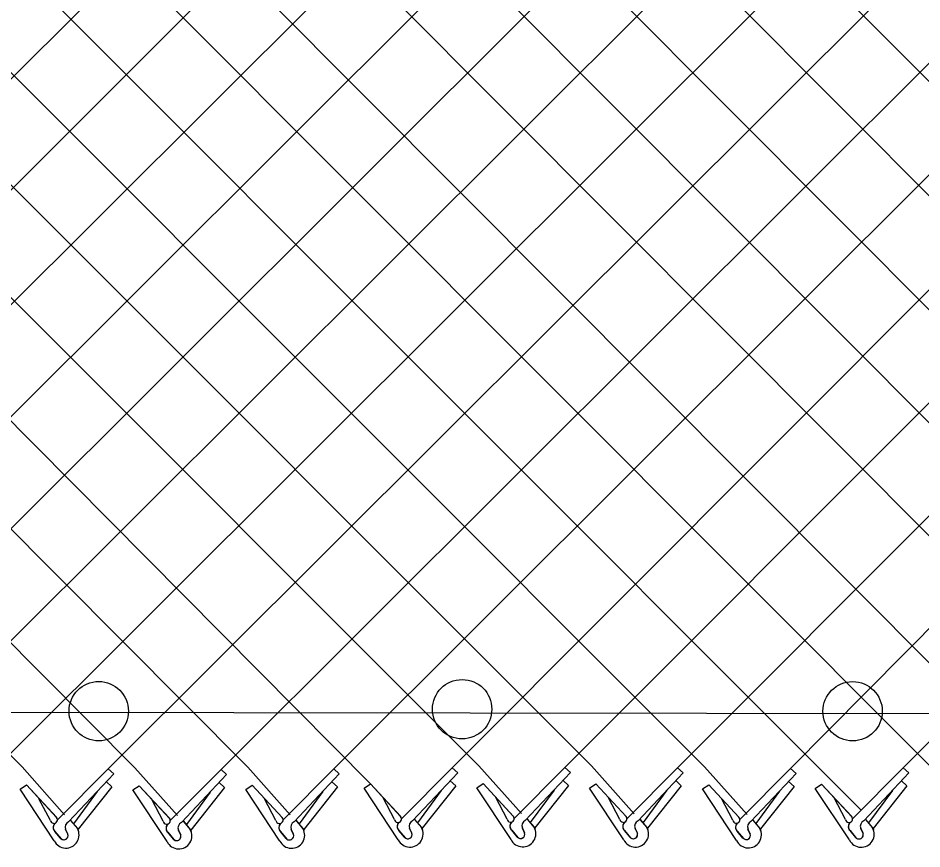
# Model space of a CAD drawing. Extents: x 0 to 2.85, y -0.1 to 1.83.
# Drawn here: x 0.8145 to 0.879, y 0.8084 to 0.8677 of the extents above; entities that cross this region are included whole.
import ezdxf

# ---------------------------------------------------------------- set-up
doc = ezdxf.new("R2010")
doc.units = 0
doc.layers.add('sb_Chainlink Fence', color=7, linetype='Continuous')
doc.layers.add('sb_Existing Structural Steel', color=7, linetype='Continuous')

msp = doc.modelspace()

# ---------------------------------------------------------------- linework, layer by layer
at = {"layer": 'sb_Chainlink Fence'}
for p, q in [((0.7725555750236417, 0.8140881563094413), (0.8834180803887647, 0.9248610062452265)), ((0.7769266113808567, 0.9246815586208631), (0.8880439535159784, 0.8131820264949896)), ((0.861598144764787, 0.8142026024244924), (0.9715106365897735, 0.9242823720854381)), ((0.7967275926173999, 0.8140790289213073), (0.9043228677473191, 0.9214463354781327)), ((0.8048056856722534, 0.8141267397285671), (0.9123797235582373, 0.921443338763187)), ((0.8128591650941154, 0.8141471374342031), (0.9204325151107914, 0.9214793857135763)), ((0.8129855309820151, 0.9219195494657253), (0.9163890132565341, 0.8180499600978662)), ((0.8209134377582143, 0.8141305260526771), (0.9286127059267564, 0.9214932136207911)), ((0.8289758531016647, 0.814070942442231), (0.9366661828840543, 0.9215145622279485)), ((0.8370325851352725, 0.8141157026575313), (0.9447202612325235, 0.9215729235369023)), ((0.8454903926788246, 0.814198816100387), (0.9527822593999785, 0.9216742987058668)), ((0.8535438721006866, 0.8142192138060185), (0.960839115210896, 0.9216713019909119)), ((0.8696605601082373, 0.8141430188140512), (0.9759565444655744, 0.9215450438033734)), ((0.8777172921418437, 0.8141877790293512), (0.9840108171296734, 0.9215616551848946)), ((0.724758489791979, 0.9207993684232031), (0.830888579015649, 0.8142427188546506)), ((0.7328153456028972, 0.9207963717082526), (0.8396482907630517, 0.8130429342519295)), ((0.7408681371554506, 0.9208324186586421), (0.8473998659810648, 0.8143462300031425)), ((0.7489463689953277, 0.9208265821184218), (0.8554541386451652, 0.8143296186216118)), ((0.7569998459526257, 0.9208479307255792), (0.8635165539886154, 0.8142700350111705)), ((0.7645013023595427, 0.8141047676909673), (0.8720750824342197, 0.921271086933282)), ((0.7650539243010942, 0.9209062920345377), (0.873144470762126, 0.8127466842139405)), ((0.7731159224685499, 0.9210076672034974), (0.8796261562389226, 0.8143204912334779)), ((0.7806179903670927, 0.814028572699), (0.8882067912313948, 0.9212865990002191)), ((0.7868610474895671, 0.8122519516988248), (0.8962608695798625, 0.9213449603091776)), ((0.7896309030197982, 0.9209654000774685), (0.8957955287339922, 0.8144853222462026)), ((0.7976843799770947, 0.9209867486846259), (0.9038498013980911, 0.8144687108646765)), ((0.8057384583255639, 0.9210451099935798), (0.9119122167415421, 0.8144091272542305)), ((0.8218573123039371, 0.9211434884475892), (0.9296269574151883, 0.8129246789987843)), ((0.716696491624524, 0.9206979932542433), (0.8228318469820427, 0.8141979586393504)), ((0.7137466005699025, 0.9153124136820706), (0.8147694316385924, 0.8142575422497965)), ((0.8147694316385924, 0.8142575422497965), (0.8178047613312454, 0.8108398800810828)), ((0.830888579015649, 0.8142427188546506), (0.833923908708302, 0.8108250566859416)), ((0.8473998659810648, 0.8143462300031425), (0.8504351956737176, 0.8109285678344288)), ((0.8499165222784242, 0.810576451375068), (0.8535438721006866, 0.8142192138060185)), ((0.8539396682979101, 0.8138605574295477), (0.8535438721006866, 0.8142192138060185)), ((0.8554541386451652, 0.8143296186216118), (0.858489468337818, 0.8109119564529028)), ((0.8579707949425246, 0.8105598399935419), (0.861598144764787, 0.8142026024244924)), ((0.8619939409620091, 0.8138439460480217), (0.861598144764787, 0.8142026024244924)), ((0.8635165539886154, 0.8142700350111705), (0.8665518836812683, 0.8108523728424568)), ((0.8715732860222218, 0.8143147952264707), (0.8747156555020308, 0.8111785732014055)), ((0.8172860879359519, 0.8104877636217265), (0.8209134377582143, 0.8141305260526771)), ((0.8180838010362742, 0.8103452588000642), (0.8213092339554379, 0.8137718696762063)), ((0.8213092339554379, 0.8137718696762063), (0.8209134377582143, 0.8141305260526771)), ((0.8228318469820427, 0.8141979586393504), (0.8258671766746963, 0.8107802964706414)), ((0.8253485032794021, 0.8104281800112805), (0.8289758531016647, 0.814070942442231)), ((0.8261462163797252, 0.8102856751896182), (0.8293716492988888, 0.8137122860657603)), ((0.8293716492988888, 0.8137122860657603), (0.8289758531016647, 0.814070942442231)), ((0.83340523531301, 0.8104729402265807), (0.8370325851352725, 0.8141157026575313)), ((0.8342029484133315, 0.8103304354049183), (0.8374283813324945, 0.8137570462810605)), ((0.8374283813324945, 0.8137570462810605), (0.8370325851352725, 0.8141157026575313)), ((0.8418630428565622, 0.8105560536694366), (0.8454903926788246, 0.814198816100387)), ((0.8426607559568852, 0.8104135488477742), (0.8458861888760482, 0.8138401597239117)), ((0.8458861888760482, 0.8138401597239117), (0.8454903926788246, 0.814198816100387)), ((0.8507142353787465, 0.8104339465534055), (0.8539396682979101, 0.8138605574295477)), ((0.8587685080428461, 0.8104173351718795), (0.8619939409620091, 0.8138439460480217)), ((0.8660332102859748, 0.8105002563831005), (0.8696605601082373, 0.8141430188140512)), ((0.8668309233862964, 0.8103577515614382), (0.8700563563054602, 0.8137843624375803)), ((0.8700563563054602, 0.8137843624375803), (0.8696605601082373, 0.8141430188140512)), ((0.8740899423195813, 0.8105450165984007), (0.8777172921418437, 0.8141877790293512)), ((0.8748876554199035, 0.8104025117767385), (0.8781130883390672, 0.8138291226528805)), ((0.8781130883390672, 0.8138291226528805), (0.8777172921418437, 0.8141877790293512)), ((0.8146253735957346, 0.8126699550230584), (0.8150713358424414, 0.8129746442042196)), ((0.8150713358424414, 0.8129746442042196), (0.8172273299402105, 0.8106510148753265)), ((0.8150713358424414, 0.8129746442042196), (0.8172411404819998, 0.8106372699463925)), ((0.8211748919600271, 0.8128458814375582), (0.8207790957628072, 0.8132045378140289)), ((0.8226877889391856, 0.8126103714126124), (0.8231337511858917, 0.8129150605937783)), ((0.8231337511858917, 0.8129150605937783), (0.8252897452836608, 0.8105914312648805)), ((0.8231337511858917, 0.8129150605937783), (0.8253035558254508, 0.8105776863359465)), ((0.8292373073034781, 0.8127862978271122), (0.8288415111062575, 0.8131449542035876)), ((0.8307445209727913, 0.8126551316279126), (0.8311904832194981, 0.8129598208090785)), ((0.8311904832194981, 0.8129598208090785), (0.8333464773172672, 0.8106361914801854)), ((0.8311904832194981, 0.8129598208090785), (0.8333602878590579, 0.8106224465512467)), ((0.8372940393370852, 0.8128310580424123), (0.8368982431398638, 0.8131897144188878)), ((0.8392023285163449, 0.8127382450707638), (0.8396482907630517, 0.8130429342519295)), ((0.8396482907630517, 0.8130429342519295), (0.8418042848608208, 0.8107193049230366)), ((0.8396482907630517, 0.8130429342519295), (0.8418180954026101, 0.8107055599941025)), ((0.8457518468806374, 0.8129141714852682), (0.8433390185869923, 0.8098794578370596)), ((0.8457518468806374, 0.8129141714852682), (0.8453560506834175, 0.8132728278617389)), ((0.8472558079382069, 0.8127586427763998), (0.8477017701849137, 0.8130633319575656)), ((0.8477017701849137, 0.8130633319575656), (0.8498577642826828, 0.8107397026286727)), ((0.8477017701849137, 0.8130633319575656), (0.8498715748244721, 0.8107259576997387)), ((0.8538053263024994, 0.8129345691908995), (0.8513924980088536, 0.809899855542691)), ((0.8538053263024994, 0.8129345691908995), (0.8534095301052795, 0.8132932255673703)), ((0.8553100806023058, 0.8127420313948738), (0.8557560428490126, 0.8130467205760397)), ((0.8557560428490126, 0.8130467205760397), (0.8579120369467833, 0.8107230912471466)), ((0.8557560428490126, 0.8130467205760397), (0.857925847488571, 0.8107093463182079)), ((0.8618595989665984, 0.8129179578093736), (0.8594467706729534, 0.8098832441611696)), ((0.8618595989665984, 0.8129179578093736), (0.8614638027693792, 0.813276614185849)), ((0.8633724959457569, 0.8126824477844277), (0.8638184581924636, 0.8129871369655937)), ((0.8638184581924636, 0.8129871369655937), (0.8659744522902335, 0.8106635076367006)), ((0.8638184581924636, 0.8129871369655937), (0.8659882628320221, 0.8106497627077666)), ((0.8699220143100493, 0.8128583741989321), (0.8695262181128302, 0.813217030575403)), ((0.871429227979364, 0.8127272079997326), (0.8718751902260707, 0.8130318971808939)), ((0.8718751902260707, 0.8130318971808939), (0.8740311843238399, 0.8107082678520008)), ((0.8718751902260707, 0.8130318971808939), (0.8740449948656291, 0.8106945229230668)), ((0.8779787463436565, 0.8129031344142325), (0.8775829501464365, 0.8132617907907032)), ((0.8170618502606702, 0.8089810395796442), (0.8146253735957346, 0.8126699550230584)), ((0.8201358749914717, 0.8125138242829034), (0.8184388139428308, 0.810203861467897)), ((0.8211748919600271, 0.8128458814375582), (0.818762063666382, 0.8098111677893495)), ((0.8251242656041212, 0.8089214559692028), (0.8226877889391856, 0.8126103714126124)), ((0.8281982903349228, 0.8124542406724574), (0.8265012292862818, 0.8101442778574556)), ((0.8292373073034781, 0.8127862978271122), (0.8268244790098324, 0.8097515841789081)), ((0.8331809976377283, 0.808966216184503), (0.8307445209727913, 0.8126551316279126)), ((0.8362550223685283, 0.8124990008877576), (0.8345579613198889, 0.8101890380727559)), ((0.8372940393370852, 0.8128310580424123), (0.8348812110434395, 0.8097963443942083)), ((0.8416388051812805, 0.8090493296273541), (0.8392023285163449, 0.8127382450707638)), ((0.844712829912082, 0.8125821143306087), (0.8430157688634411, 0.8102721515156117)), ((0.8496922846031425, 0.8090697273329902), (0.8472558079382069, 0.8127586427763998)), ((0.852766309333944, 0.8126025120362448), (0.8510692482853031, 0.810292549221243)), ((0.8577465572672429, 0.8090531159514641), (0.8553100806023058, 0.8127420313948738)), ((0.8608205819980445, 0.8125859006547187), (0.859123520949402, 0.810275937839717)), ((0.8658089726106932, 0.8089935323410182), (0.8633724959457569, 0.8126824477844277)), ((0.8688829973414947, 0.8125263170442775), (0.8671859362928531, 0.8102163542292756)), ((0.8699220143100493, 0.8128583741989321), (0.8675091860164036, 0.8098236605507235)), ((0.8738657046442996, 0.8090382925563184), (0.871429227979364, 0.8127272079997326)), ((0.8769397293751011, 0.8125710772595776), (0.8752426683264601, 0.8102611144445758)), ((0.8779787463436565, 0.8129031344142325), (0.8755659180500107, 0.8098684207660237)), ((0.8167844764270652, 0.8104365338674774), (0.8159728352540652, 0.8119880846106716)), ((0.8248468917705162, 0.8103769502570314), (0.8240352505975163, 0.8119285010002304)), ((0.8329036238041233, 0.8104217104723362), (0.8320919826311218, 0.8119732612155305)), ((0.8413614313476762, 0.8105048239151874), (0.8405497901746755, 0.8120563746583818)), ((0.8494149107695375, 0.8105252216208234), (0.8486032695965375, 0.8120767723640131)), ((0.8574691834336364, 0.8105086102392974), (0.856657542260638, 0.8120601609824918)), ((0.8655315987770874, 0.8104490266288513), (0.8647199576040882, 0.8120005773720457)), ((0.8735883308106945, 0.8104937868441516), (0.8727766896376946, 0.8120453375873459)), ((0.8182189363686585, 0.8104407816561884), (0.8187141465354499, 0.8098545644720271)), ((0.81822549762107, 0.810431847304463), (0.8187166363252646, 0.8098525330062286)), ((0.8262813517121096, 0.8103811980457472), (0.8267765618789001, 0.8097949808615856)), ((0.826287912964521, 0.8103722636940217), (0.8267790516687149, 0.8097929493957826)), ((0.8343380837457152, 0.8104259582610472), (0.8348332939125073, 0.8098397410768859)), ((0.8343446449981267, 0.8104170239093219), (0.8348357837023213, 0.8098377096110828)), ((0.8427958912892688, 0.8105090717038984), (0.8432911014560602, 0.8099228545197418)), ((0.8428024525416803, 0.8105001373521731), (0.8432935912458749, 0.809920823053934)), ((0.8508493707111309, 0.8105294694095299), (0.8513445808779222, 0.8099432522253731)), ((0.8508559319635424, 0.8105205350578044), (0.851347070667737, 0.8099412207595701)), ((0.8589036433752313, 0.8105128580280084), (0.8593988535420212, 0.809926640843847)), ((0.8589102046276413, 0.8105039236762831), (0.8594013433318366, 0.809924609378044)), ((0.8669660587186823, 0.8104532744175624), (0.8674612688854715, 0.8098670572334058)), ((0.8669726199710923, 0.8104443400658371), (0.8674637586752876, 0.8098650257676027)), ((0.875022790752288, 0.8104980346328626), (0.8755180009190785, 0.8099118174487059)), ((0.8750293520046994, 0.8104891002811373), (0.8755204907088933, 0.8099097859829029)), ((0.81803557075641, 0.8094515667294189), (0.8178720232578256, 0.8098058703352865)), ((0.8178726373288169, 0.8097933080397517), (0.8180352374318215, 0.8094596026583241)), ((0.8187141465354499, 0.8098545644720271), (0.8187505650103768, 0.8097864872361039)), ((0.8187505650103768, 0.8097864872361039), (0.8187816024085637, 0.8097136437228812)), ((0.8260979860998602, 0.8093919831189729), (0.8259344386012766, 0.8097462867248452)), ((0.8259350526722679, 0.8097337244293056), (0.8260976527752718, 0.8094000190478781)), ((0.8267765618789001, 0.8097949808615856), (0.8268129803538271, 0.8097269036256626)), ((0.8268129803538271, 0.8097269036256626), (0.826844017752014, 0.8096540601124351)), ((0.8341547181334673, 0.8094367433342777), (0.8339911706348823, 0.8097910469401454)), ((0.833991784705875, 0.8097784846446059), (0.8341543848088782, 0.8094447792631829)), ((0.8348332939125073, 0.8098397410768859), (0.8348697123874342, 0.8097716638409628)), ((0.8348697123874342, 0.8097716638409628), (0.8349007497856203, 0.8096988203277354)), ((0.8420904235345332, 0.8092343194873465), (0.8416863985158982, 0.8097180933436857)), ((0.8416863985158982, 0.8097180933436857), (0.8421315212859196, 0.8091910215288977)), ((0.8426125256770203, 0.8095198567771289), (0.8424489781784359, 0.8098741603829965)), ((0.8424495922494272, 0.8098615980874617), (0.8426121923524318, 0.8095278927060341)), ((0.8432911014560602, 0.8099228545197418), (0.8433275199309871, 0.8098547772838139)), ((0.8433275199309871, 0.8098547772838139), (0.843358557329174, 0.8097819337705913)), ((0.8501439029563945, 0.8092547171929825), (0.8497398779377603, 0.8097384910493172)), ((0.8497398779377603, 0.8097384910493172), (0.8501850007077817, 0.8092114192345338)), ((0.8506660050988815, 0.8095402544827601), (0.8505024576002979, 0.8098945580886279)), ((0.8505030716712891, 0.8098819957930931), (0.8506656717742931, 0.8095482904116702)), ((0.8513445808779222, 0.8099432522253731), (0.851380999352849, 0.80987517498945)), ((0.851380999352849, 0.80987517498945), (0.8514120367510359, 0.8098023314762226)), ((0.8581981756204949, 0.8092381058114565), (0.8577941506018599, 0.8097218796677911)), ((0.8577941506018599, 0.8097218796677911), (0.8582392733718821, 0.8091948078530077)), ((0.8587202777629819, 0.8095236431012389), (0.8585567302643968, 0.8098779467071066)), ((0.8585573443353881, 0.809865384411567), (0.8587199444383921, 0.8095316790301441)), ((0.8593988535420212, 0.809926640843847), (0.859435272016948, 0.809858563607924)), ((0.859435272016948, 0.809858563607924), (0.8594663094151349, 0.8097857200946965)), ((0.866782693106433, 0.8094640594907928), (0.8666191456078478, 0.8098183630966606)), ((0.8666197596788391, 0.8098058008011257), (0.866782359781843, 0.8094720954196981)), ((0.8674612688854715, 0.8098670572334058), (0.8674976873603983, 0.8097989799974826)), ((0.8674976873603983, 0.8097989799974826), (0.8675287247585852, 0.8097261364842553)), ((0.8743173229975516, 0.8092232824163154), (0.8739132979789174, 0.8097070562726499)), ((0.8739132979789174, 0.8097070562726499), (0.8743584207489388, 0.8091799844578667)), ((0.8748394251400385, 0.8095088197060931), (0.8746758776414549, 0.8098631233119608)), ((0.8746764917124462, 0.8098505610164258), (0.8748390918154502, 0.8095168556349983)), ((0.8755180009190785, 0.8099118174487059), (0.8755544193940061, 0.8098437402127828)), ((0.8755544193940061, 0.8098437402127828), (0.8755854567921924, 0.8097708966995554)), ((0.8175134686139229, 0.8091660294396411), (0.8171094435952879, 0.8096498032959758)), ((0.8171094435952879, 0.8096498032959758), (0.8175545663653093, 0.8091227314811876)), ((0.8255758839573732, 0.8091064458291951), (0.8251718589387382, 0.8095902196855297)), ((0.8251718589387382, 0.8095902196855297), (0.8256169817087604, 0.8090631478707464)), ((0.8336326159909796, 0.8091512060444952), (0.833228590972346, 0.80963497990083)), ((0.833228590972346, 0.80963497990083), (0.833673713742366, 0.8091079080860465)), ((0.8662605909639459, 0.8091785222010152), (0.8658565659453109, 0.8096622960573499)), ((0.8658565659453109, 0.8096622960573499), (0.8663016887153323, 0.8091352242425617))]:
    msp.add_line(p, q, dxfattribs=at)
for centre, radius, start, end in [((0.8170364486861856, 0.8104806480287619), 0.00025580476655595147, 189.9304409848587, 40.97853800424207), ((0.8182597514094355, 0.8099652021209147), 0.00041880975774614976, 114.84216649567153, 203.51671506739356), ((0.825098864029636, 0.8104210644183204), 0.00025580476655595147, 189.9304409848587, 40.97853800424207), ((0.8331555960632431, 0.8104658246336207), 0.00025580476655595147, 189.9304409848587, 40.97853800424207), ((0.8343788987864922, 0.8099503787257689), 0.00041880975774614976, 114.84216649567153, 203.51671506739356), ((0.8416134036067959, 0.8105489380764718), 0.00025580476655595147, 189.9304409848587, 40.97853800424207), ((0.8428367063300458, 0.8100334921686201), 0.00041880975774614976, 114.84216649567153, 203.51671506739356), ((0.849666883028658, 0.8105693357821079), 0.00025580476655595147, 189.9304409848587, 40.97853800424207), ((0.8499993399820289, 0.8100217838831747), 0.0003843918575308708, 126.9947472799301, 219.79833989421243), ((0.8500098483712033, 0.810021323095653), 0.0003909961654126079, 127.7656421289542, 226.33281459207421), ((0.8508901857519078, 0.8100538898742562), 0.00041880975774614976, 114.84216649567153, 203.51671506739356), ((0.8577211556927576, 0.8105527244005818), 0.00025580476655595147, 189.9304409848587, 40.97853800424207), ((0.8589444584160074, 0.8100372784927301), 0.00041880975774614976, 114.84216649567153, 203.51671506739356), ((0.8657835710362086, 0.8104931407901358), 0.00025580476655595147, 189.9304409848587, 40.97853800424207), ((0.8670068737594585, 0.8099776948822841), 0.00041880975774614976, 114.84216649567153, 203.51671506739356), ((0.8738403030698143, 0.810537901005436), 0.00025580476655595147, 189.9304409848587, 40.97853800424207), ((0.8750636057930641, 0.810022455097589), 0.00041880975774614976, 114.84216649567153, 203.51671506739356), ((0.8173689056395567, 0.8099330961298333), 0.0003843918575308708, 126.9947472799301, 219.79833989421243), ((0.817379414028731, 0.8099326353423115), 0.0003909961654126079, 127.7656421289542, 226.33281459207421), ((0.8179002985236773, 0.8093957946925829), 0.0009354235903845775, 206.32021657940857, 29.22686940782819), ((0.825431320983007, 0.809873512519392), 0.0003843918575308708, 126.9947472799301, 219.79833989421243), ((0.8254418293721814, 0.8098730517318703), 0.0003909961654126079, 127.7656421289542, 226.33281459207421), ((0.8259627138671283, 0.8093362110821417), 0.0009354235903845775, 206.32021657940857, 29.22686940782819), ((0.8263221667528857, 0.8099056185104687), 0.00041880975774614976, 114.84216649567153, 203.51671506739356), ((0.8334880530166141, 0.8099182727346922), 0.0003843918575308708, 126.9947472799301, 219.79833989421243), ((0.8334985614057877, 0.8099178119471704), 0.0003909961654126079, 127.7656421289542, 226.33281459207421), ((0.8340194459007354, 0.8093809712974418), 0.0009354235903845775, 206.32021657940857, 29.22686940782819), ((0.841945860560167, 0.8100013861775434), 0.0003843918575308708, 126.9947472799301, 219.79833989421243), ((0.8419563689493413, 0.8100009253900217), 0.0003909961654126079, 127.7656421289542, 226.33281459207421), ((0.8424772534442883, 0.8094640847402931), 0.0009354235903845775, 206.32021657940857, 29.22686940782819), ((0.8505307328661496, 0.8094844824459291), 0.0009354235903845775, 206.32021657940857, 29.22686940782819), ((0.8580536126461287, 0.8100051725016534), 0.0003843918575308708, 126.9947472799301, 219.79833989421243), ((0.8580641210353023, 0.8100047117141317), 0.0003909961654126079, 127.7656421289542, 226.33281459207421), ((0.85858500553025, 0.8094678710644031), 0.0009354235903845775, 206.32021657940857, 29.22686940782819), ((0.8661160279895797, 0.8099455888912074), 0.0003843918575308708, 126.9947472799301, 219.79833989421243), ((0.8661265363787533, 0.8099451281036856), 0.0003909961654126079, 127.7656421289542, 226.33281459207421), ((0.866647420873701, 0.8094082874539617), 0.0009354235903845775, 206.32021657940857, 29.22686940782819), ((0.8741727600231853, 0.8099903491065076), 0.0003843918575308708, 126.9947472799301, 219.79833989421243), ((0.8741832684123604, 0.8099898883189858), 0.0003909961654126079, 127.7656421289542, 226.33281459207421), ((0.8747041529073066, 0.809453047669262), 0.0009354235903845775, 206.32021657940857, 29.22686940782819), ((0.8177462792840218, 0.8093604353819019), 0.00030330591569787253, 219.86319118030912, 17.48524419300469), ((0.8177473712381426, 0.8093589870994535), 0.00030494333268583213, 230.78260140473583, 19.265642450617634), ((0.8258086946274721, 0.8093008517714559), 0.00030330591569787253, 219.86319118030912, 17.48524419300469), ((0.8258097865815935, 0.8092994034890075), 0.00030494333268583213, 230.78260140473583, 19.265642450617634), ((0.8338654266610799, 0.8093456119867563), 0.00030330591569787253, 219.86319118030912, 17.48524419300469), ((0.8338665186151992, 0.8093441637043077), 0.00030494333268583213, 230.78260140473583, 19.265642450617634), ((0.8423232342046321, 0.8094287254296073), 0.00030330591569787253, 219.86319118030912, 17.48524419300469), ((0.8423243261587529, 0.8094272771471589), 0.00030494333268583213, 230.78260140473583, 19.265642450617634), ((0.8503767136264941, 0.8094491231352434), 0.00030330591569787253, 219.86319118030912, 17.48524419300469), ((0.8503778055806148, 0.8094476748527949), 0.00030494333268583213, 230.78260140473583, 19.265642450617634), ((0.8584309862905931, 0.8094325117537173), 0.00030330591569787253, 219.86319118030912, 17.48524419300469), ((0.8584320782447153, 0.8094310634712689), 0.00030494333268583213, 230.78260140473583, 19.265642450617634), ((0.8664934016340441, 0.8093729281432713), 0.00030330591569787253, 219.86319118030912, 17.48524419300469), ((0.8664944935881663, 0.8093714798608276), 0.00030494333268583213, 230.78260140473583, 19.265642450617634), ((0.8745501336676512, 0.8094176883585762), 0.00030330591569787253, 219.86319118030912, 17.48524419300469), ((0.8745512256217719, 0.8094162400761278), 0.00030494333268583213, 230.78260140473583, 19.265642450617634)]:
    msp.add_arc(centre, radius, start, end, dxfattribs=at)
at = {"layer": 'sb_Existing Structural Steel'}
msp.add_line((0.3279582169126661, 0.8189246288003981), (1.0977552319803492, 0.8177376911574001), dxfattribs=at)
for centre in [(0.8202402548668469, 0.8182398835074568), (0.8462007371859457, 0.8183790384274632), (0.8740984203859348, 0.8182342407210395)]:
    msp.add_circle(centre, 0.0021204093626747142, dxfattribs=at)

doc.saveas('drawing.dxf')
